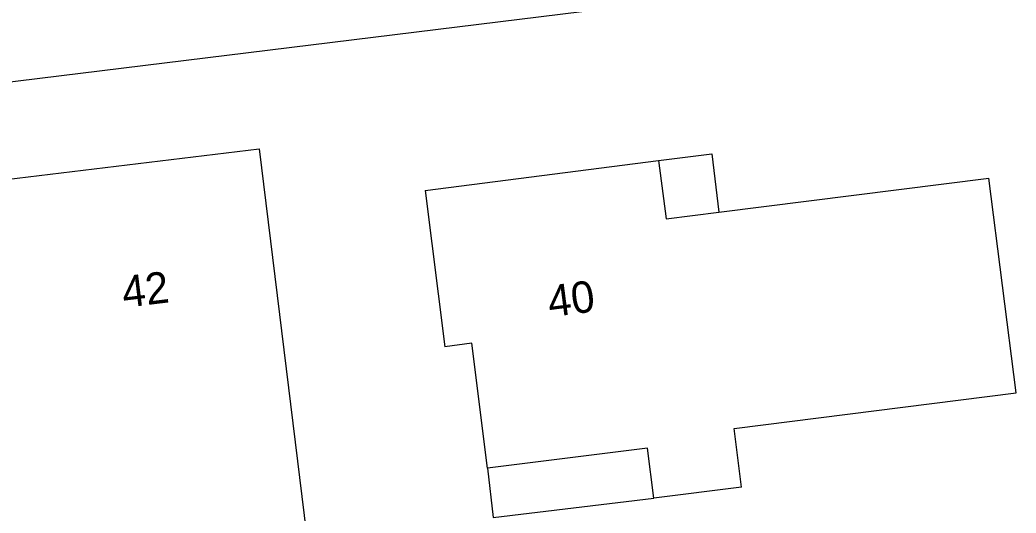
# Model space of a CAD drawing. Extents: x 131000 to 133013, y 393000 to 396501.
# Drawn here: x 131313.9 to 131345.55, y 395798.01 to 395813.68 of the extents above; entities that cross this region are included whole.
import ezdxf

# ---------------------------------------------------------------- set-up
doc = ezdxf.new("R2010")
doc.units = 0
for name, color, linetype in [('gg-anno-huisnummerreeks BGT', 7, 'Continuous'), ('gg-bbg-gedigitaliseerde bebouwing', 7, 'Continuous'), ('gg-bbg-gedigitaliseerde overbouw', 7, 'Continuous'), ('gg-bbg-hoofdgebouw', 7, 'Continuous'), ('gg-bbg-luifel en loopbrug', 7, 'Continuous'), ('gg-knt-verharding', 7, 'Continuous')]:
    doc.layers.add(name, color=color, linetype=linetype)

msp = doc.modelspace()

# ---------------------------------------------------------------- linework, layer by layer
at = {"layer": 'gg-bbg-gedigitaliseerde bebouwing'}
for p, q in [((131326.77, 395808.26), (131327.4, 395803.3)), ((131336.82, 395798.84), (131334.042, 395798.491))]:
    msp.add_line(p, q, dxfattribs=at)
for points in [[(131321.5, 395809.59), (131323.14, 395796.21), (131314.44, 395795.14), (131314.83, 395791.95), (131311.54, 395791.547)], [(131336.82, 395798.84), (131336.59, 395800.7), (131345.546, 395801.829), (131344.68, 395808.65)], [(131328.748, 395799.44), (131328.25, 395803.41), (131327.4, 395803.3)], [(131334.042, 395798.491), (131333.84, 395800.081), (131328.748, 395799.44)]]:
    msp.add_lwpolyline(points, dxfattribs=at)
at = {"layer": 'gg-bbg-gedigitaliseerde overbouw'}
msp.add_lwpolyline([(131328.748, 395799.44), (131328.937, 395797.874), (131334.042, 395798.491)], dxfattribs=at)
at = {"layer": 'gg-bbg-hoofdgebouw'}
for p, q in [((131313.46, 395808.61), (131321.5, 395809.59)), ((131326.77, 395808.26), (131334.19, 395809.22)), ((131336.107, 395807.571), (131344.68, 395808.65))]:
    msp.add_line(p, q, dxfattribs=at)
msp.add_lwpolyline([(131334.19, 395809.22), (131334.43, 395807.36), (131336.107, 395807.571)], dxfattribs=at)
at = {"layer": 'gg-bbg-luifel en loopbrug'}
msp.add_lwpolyline([(131334.19, 395809.22), (131335.883, 395809.424), (131336.107, 395807.571)], dxfattribs=at)
at = {"layer": 'gg-knt-verharding'}
msp.add_lwpolyline([(131332.443, 395814.018), (131254, 395804.38), (131253.633, 395804.291)], dxfattribs=at)

# ---------------------------------------------------------------- texts
at = {"layer": 'gg-anno-huisnummerreeks BGT'}
for s, rotation, p in [('42', 6.9, (131317.201, 395804.534)), ('40', 7.4, (131330.733, 395804.235))]:
    msp.add_text(s, height=1, rotation=rotation, dxfattribs=at).set_placement(p)

doc.saveas('drawing.dxf')
